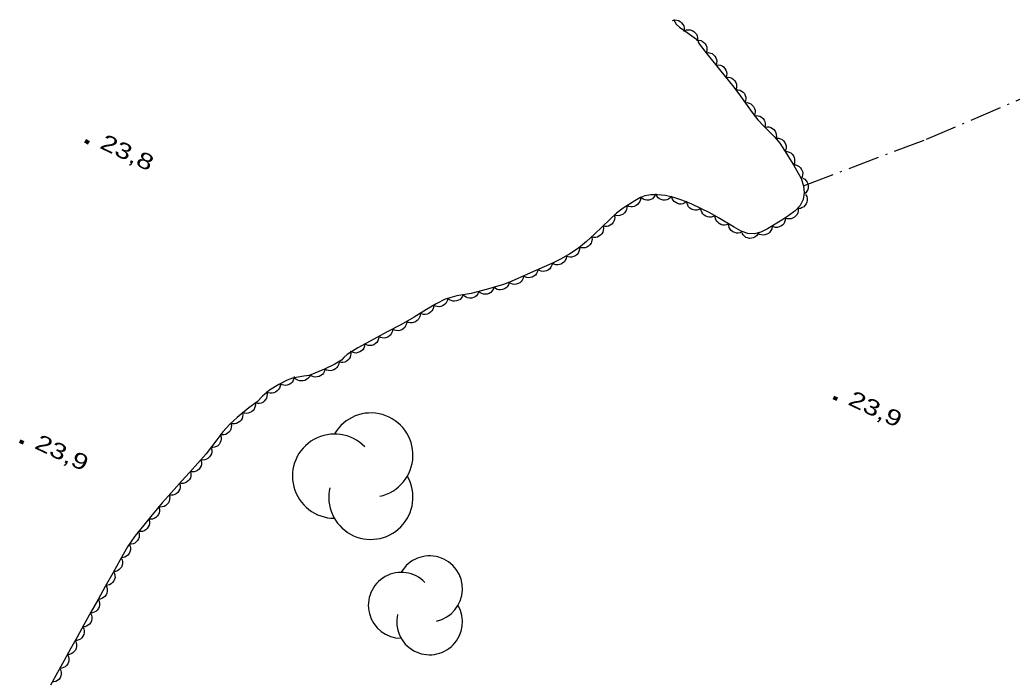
# Model space of a CAD drawing. Extents: x 356765 to 358572, y 5103174 to 5104650.
# Drawn here: x 357962.9 to 358057.1, y 5103922.9 to 5103985.5 of the extents above; entities that cross this region are included whole.
import ezdxf

# ---------------------------------------------------------------- set-up
doc = ezdxf.new("R2010")
doc.units = 0
doc.header["$LTSCALE"] = 0.6
doc.linetypes.add('DOT_DASHED', pattern=[7.7, 5, -1.2, 0.3, -1.2])
for name, color, linetype, lineweight in [('3', 7, 'Continuous', 140), ('41', 7, 'DOT_DASHED', 25), ('44', 7, 'Continuous', 25)]:
    doc.layers.add(name, color=color, linetype=linetype, lineweight=lineweight)

msp = doc.modelspace()

# ---------------------------------------------------------------- linework, layer by layer
at = {"layer": '3'}
for p, q in [((357969.1, 5103974.04), (357969.46, 5103973.87)), ((358040.09, 5103949.71), (358040.45, 5103949.54)), ((357962.91, 5103945.57), (357963.27, 5103945.4))]:
    msp.add_line(p, q, dxfattribs=at)
at = {"layer": '41'}
msp.add_lwpolyline([(358037.26, 5103969.8), (358048.93, 5103974.21), (358063.75, 5103980.54)], dxfattribs=at)
at = {"layer": '44', "linetype": 'DOT_DASHED'}
for points in [[(358024.91, 5103985.55), (358025.19, 5103985.13), (358025.48, 5103984.84), (358026, 5103984.48), (358027.11, 5103983.71), (358027.25, 5103983.58), (358027.28, 5103983.42), (358027.47, 5103983.12), (358028.12, 5103982.28), (358029.3, 5103980.83), (358030.66, 5103979.13), (358031.27, 5103978.29), (358032.38, 5103976.73), (358032.93, 5103976.05), (358033.48, 5103975.46), (358034.51, 5103974.43), (358035, 5103973.83), (358035.45, 5103973.15), (358036.32, 5103971.78), (358037.05, 5103970.48), (358037.26, 5103969.8), (358037.33, 5103969.12), (358037.22, 5103968.5), (358036.93, 5103967.93), (358036.47, 5103967.42), (358035.87, 5103966.97), (358035.2, 5103966.53), (358033.83, 5103965.71), (358033.2, 5103965.4), (358032.61, 5103965.23), (358031.99, 5103965.26), (358031.35, 5103965.49), (358030.68, 5103965.88), (358029.21, 5103966.76), (358028.37, 5103967.22), (358026.68, 5103968.05), (358025.82, 5103968.41), (358024.97, 5103968.69), (358024.16, 5103968.86), (358023.42, 5103968.94), (358022.76, 5103968.93), (358022.21, 5103968.83), (358021.73, 5103968.66), (358021.27, 5103968.38), (358020.16, 5103967.68), (358019.53, 5103967.2), (358018.87, 5103966.59), (358017.44, 5103965.19), (358016.68, 5103964.5), (358015.9, 5103963.88), (358015.09, 5103963.34), (358014.27, 5103962.87), (358013.45, 5103962.46), (358012.65, 5103962.12), (358011.06, 5103961.42), (358009.53, 5103960.7), (358008.79, 5103960.43), (358007.27, 5103959.99), (358005.74, 5103959.59), (358004.37, 5103959.34)], [(358004.37, 5103959.34), (358003.26, 5103959.03), (358002.41, 5103958.59), (358001.48, 5103958.07), (358000.32, 5103957.34), (357999.07, 5103956.61), (357997.77, 5103955.93), (357996.51, 5103955.24), (357994.97, 5103954.43), (357993.96, 5103953.8), (357993.65, 5103953.5), (357993.42, 5103953.25), (357992.78, 5103952.88), (357991.82, 5103952.4), (357990.37, 5103951.8), (357989.84, 5103951.75), (357988.78, 5103951.55), (357988.28, 5103951.36), (357987.47, 5103950.93), (357986.6, 5103950.41), (357985.94, 5103949.84), (357985.41, 5103949.3), (357984.64, 5103948.73), (357983.54, 5103947.82), (357982.83, 5103947.17), (357982.16, 5103946.46), (357981.59, 5103945.7), (357980.58, 5103944.38), (357979.81, 5103943.48), (357979.02, 5103942.59), (357978.27, 5103941.82), (357977.54, 5103940.99), (357976.42, 5103939.72), (357975.46, 5103938.57), (357974.67, 5103937.59), (357973.83, 5103936.57), (357973.13, 5103935.55), (357972.42, 5103934.33), (357971.72, 5103933.05), (357971.02, 5103931.8), (357970.33, 5103930.55), (357969.66, 5103929.34), (357968.99, 5103928.15), (357968.34, 5103926.98), (357967.73, 5103925.87), (357967.12, 5103924.76), (357966.49, 5103923.63), (357965.81, 5103922.42)]]:
    msp.add_lwpolyline(points, dxfattribs=at)
at = {"layer": '44'}
for points in [[(358024.84, 5103985.48), (358025.04, 5103985.52), (358025.25, 5103985.5), (358025.41, 5103985.46), (358025.56, 5103985.37), (358025.7, 5103985.25), (358025.81, 5103985.1), (358025.89, 5103984.95), (358025.93, 5103984.78), (358025.93, 5103984.6), (358025.9, 5103984.42)], [(358025.97, 5103984.5), (358026.16, 5103984.58), (358026.37, 5103984.59), (358026.53, 5103984.58), (358026.7, 5103984.52), (358026.86, 5103984.43), (358026.99, 5103984.3), (358027.1, 5103984.17), (358027.16, 5103984.01), (358027.2, 5103983.83), (358027.2, 5103983.65)], [(358027.1, 5103983.59), (358027.31, 5103983.61), (358027.51, 5103983.56), (358027.66, 5103983.5), (358027.8, 5103983.39), (358027.93, 5103983.26), (358028.02, 5103983.09), (358028.08, 5103982.94), (358028.09, 5103982.76), (358028.08, 5103982.58), (358028.02, 5103982.41)], [(358028.02, 5103982.4), (358028.23, 5103982.42), (358028.43, 5103982.38), (358028.58, 5103982.33), (358028.72, 5103982.22), (358028.85, 5103982.09), (358028.95, 5103981.92), (358029.01, 5103981.77), (358029.03, 5103981.6), (358029.02, 5103981.41), (358028.97, 5103981.24)], [(358028.97, 5103981.24), (358029.18, 5103981.26), (358029.38, 5103981.22), (358029.53, 5103981.16), (358029.67, 5103981.06), (358029.8, 5103980.92), (358029.89, 5103980.75), (358029.96, 5103980.6), (358029.97, 5103980.43), (358029.96, 5103980.24), (358029.91, 5103980.07)], [(358029.91, 5103980.07), (358030.11, 5103980.09), (358030.31, 5103980.05), (358030.47, 5103979.99), (358030.61, 5103979.88), (358030.74, 5103979.75), (358030.83, 5103979.58), (358030.89, 5103979.43), (358030.91, 5103979.26), (358030.9, 5103979.07), (358030.84, 5103978.9)], [(358030.84, 5103978.9), (358031.05, 5103978.9), (358031.24, 5103978.85), (358031.39, 5103978.78), (358031.53, 5103978.67), (358031.65, 5103978.53), (358031.73, 5103978.36), (358031.79, 5103978.2), (358031.79, 5103978.03), (358031.77, 5103977.84), (358031.71, 5103977.67)], [(358031.71, 5103977.67), (358031.92, 5103977.68), (358032.11, 5103977.62), (358032.26, 5103977.56), (358032.4, 5103977.45), (358032.52, 5103977.31), (358032.6, 5103977.13), (358032.66, 5103976.98), (358032.66, 5103976.8), (358032.64, 5103976.62), (358032.58, 5103976.45)], [(358032.57, 5103976.44), (358032.77, 5103976.47), (358032.97, 5103976.44), (358033.13, 5103976.4), (358033.28, 5103976.31), (358033.42, 5103976.18), (358033.52, 5103976.02), (358033.6, 5103975.88), (358033.63, 5103975.7), (358033.63, 5103975.52), (358033.59, 5103975.34)], [(358033.59, 5103975.35), (358033.8, 5103975.39), (358034, 5103975.37), (358034.16, 5103975.33), (358034.31, 5103975.24), (358034.45, 5103975.12), (358034.57, 5103974.96), (358034.64, 5103974.82), (358034.68, 5103974.65), (358034.69, 5103974.46), (358034.65, 5103974.29)], [(358034.68, 5103974.31), (358034.89, 5103974.3), (358035.09, 5103974.24), (358035.24, 5103974.17), (358035.37, 5103974.06), (358035.48, 5103973.91), (358035.56, 5103973.74), (358035.61, 5103973.58), (358035.61, 5103973.41), (358035.58, 5103973.22), (358035.51, 5103973.06)], [(358035.51, 5103973.05), (358035.72, 5103973.05), (358035.91, 5103972.98), (358036.06, 5103972.91), (358036.19, 5103972.79), (358036.3, 5103972.64), (358036.38, 5103972.47), (358036.42, 5103972.31), (358036.42, 5103972.14), (358036.39, 5103971.95), (358036.31, 5103971.79)], [(358036.32, 5103971.79), (358036.52, 5103971.77), (358036.71, 5103971.7), (358036.86, 5103971.62), (358036.98, 5103971.49), (358037.08, 5103971.34), (358037.15, 5103971.16), (358037.19, 5103971), (358037.17, 5103970.82), (358037.13, 5103970.64), (358037.05, 5103970.48)], [(358037.19, 5103970.51), (358037.37, 5103970.41), (358037.51, 5103970.27), (358037.61, 5103970.13), (358037.68, 5103969.97), (358037.71, 5103969.79), (358037.7, 5103969.6), (358037.67, 5103969.44), (358037.59, 5103969.28), (358037.48, 5103969.13), (358037.34, 5103969.02)], [(358021.79, 5103968.71), (358021.78, 5103968.5), (358021.72, 5103968.31), (358021.64, 5103968.16), (358021.52, 5103968.03), (358021.38, 5103967.92), (358021.2, 5103967.84), (358021.04, 5103967.8), (358020.87, 5103967.8), (358020.68, 5103967.83), (358020.52, 5103967.91)], [(358023.26, 5103969.02), (358023.17, 5103968.83), (358023.04, 5103968.68), (358022.92, 5103968.57), (358022.76, 5103968.49), (358022.58, 5103968.44), (358022.39, 5103968.44), (358022.23, 5103968.45), (358022.06, 5103968.52), (358021.91, 5103968.62), (358021.78, 5103968.75)], [(358024.76, 5103968.8), (358024.62, 5103968.64), (358024.45, 5103968.53), (358024.3, 5103968.46), (358024.13, 5103968.43), (358023.94, 5103968.43), (358023.76, 5103968.48), (358023.61, 5103968.55), (358023.47, 5103968.66), (358023.35, 5103968.8), (358023.27, 5103968.96)], [(358026.18, 5103968.29), (358026.01, 5103968.16), (358025.82, 5103968.09), (358025.66, 5103968.05), (358025.49, 5103968.06), (358025.31, 5103968.11), (358025.14, 5103968.2), (358025, 5103968.29), (358024.89, 5103968.43), (358024.8, 5103968.59), (358024.76, 5103968.76)], [(358037.46, 5103968.97), (358037.56, 5103968.79), (358037.6, 5103968.59), (358037.61, 5103968.42), (358037.58, 5103968.25), (358037.51, 5103968.08), (358037.39, 5103967.93), (358037.28, 5103967.81), (358037.13, 5103967.72), (358036.96, 5103967.65), (358036.78, 5103967.63)], [(358020.5, 5103967.94), (358020.51, 5103967.73), (358020.46, 5103967.53), (358020.4, 5103967.38), (358020.29, 5103967.24), (358020.16, 5103967.11), (358019.99, 5103967.03), (358019.84, 5103966.97), (358019.66, 5103966.95), (358019.48, 5103966.97), (358019.3, 5103967.03)], [(358027.53, 5103967.63), (358027.35, 5103967.53), (358027.15, 5103967.48), (358026.99, 5103967.47), (358026.81, 5103967.5), (358026.64, 5103967.57), (358026.49, 5103967.68), (358026.36, 5103967.79), (358026.27, 5103967.94), (358026.21, 5103968.12), (358026.18, 5103968.29)], [(358028.88, 5103966.97), (358028.69, 5103966.87), (358028.5, 5103966.82), (358028.33, 5103966.81), (358028.16, 5103966.84), (358027.99, 5103966.91), (358027.83, 5103967.02), (358027.71, 5103967.13), (358027.62, 5103967.28), (358027.55, 5103967.45), (358027.53, 5103967.63)], [(358036.75, 5103967.63), (358036.76, 5103967.42), (358036.71, 5103967.23), (358036.65, 5103967.07), (358036.54, 5103966.93), (358036.4, 5103966.81), (358036.23, 5103966.72), (358036.08, 5103966.66), (358035.91, 5103966.65), (358035.72, 5103966.67), (358035.55, 5103966.73)], [(358019.31, 5103967.02), (358019.35, 5103966.82), (358019.32, 5103966.61), (358019.28, 5103966.45), (358019.19, 5103966.3), (358019.07, 5103966.16), (358018.92, 5103966.05), (358018.77, 5103965.97), (358018.6, 5103965.94), (358018.41, 5103965.94), (358018.24, 5103965.97)], [(358030.16, 5103966.19), (358029.97, 5103966.1), (358029.77, 5103966.07), (358029.6, 5103966.07), (358029.43, 5103966.12), (358029.27, 5103966.2), (358029.12, 5103966.33), (358029.01, 5103966.45), (358028.93, 5103966.6), (358028.88, 5103966.78), (358028.87, 5103966.96)], [(358035.55, 5103966.74), (358035.53, 5103966.53), (358035.47, 5103966.34), (358035.39, 5103966.19), (358035.27, 5103966.07), (358035.12, 5103965.96), (358034.94, 5103965.89), (358034.78, 5103965.85), (358034.6, 5103965.85), (358034.42, 5103965.89), (358034.26, 5103965.97)], [(358018.24, 5103965.97), (358018.28, 5103965.77), (358018.25, 5103965.56), (358018.21, 5103965.4), (358018.12, 5103965.25), (358018, 5103965.11), (358017.84, 5103965), (358017.7, 5103964.92), (358017.53, 5103964.89), (358017.34, 5103964.89), (358017.17, 5103964.92)], [(358031.45, 5103965.43), (358031.26, 5103965.34), (358031.06, 5103965.31), (358030.9, 5103965.31), (358030.73, 5103965.35), (358030.56, 5103965.43), (358030.41, 5103965.55), (358030.3, 5103965.67), (358030.22, 5103965.83), (358030.17, 5103966.01), (358030.16, 5103966.19)], [(358034.28, 5103965.93), (358034.25, 5103965.72), (358034.17, 5103965.54), (358034.08, 5103965.4), (358033.94, 5103965.28), (358033.79, 5103965.19), (358033.6, 5103965.13), (358033.44, 5103965.1), (358033.27, 5103965.13), (358033.09, 5103965.18), (358032.93, 5103965.27)], [(358017.18, 5103964.9), (358017.2, 5103964.69), (358017.16, 5103964.49), (358017.1, 5103964.34), (358016.99, 5103964.2), (358016.86, 5103964.07), (358016.69, 5103963.98), (358016.54, 5103963.91), (358016.37, 5103963.9), (358016.18, 5103963.91), (358016.01, 5103963.97)], [(358032.93, 5103965.21), (358032.8, 5103965.05), (358032.64, 5103964.93), (358032.49, 5103964.85), (358032.32, 5103964.81), (358032.14, 5103964.8), (358031.95, 5103964.85), (358031.79, 5103964.9), (358031.65, 5103965), (358031.52, 5103965.13), (358031.43, 5103965.29)], [(358016.02, 5103963.96), (358016.01, 5103963.75), (358015.95, 5103963.55), (358015.88, 5103963.4), (358015.77, 5103963.27), (358015.62, 5103963.16), (358015.45, 5103963.08), (358015.29, 5103963.03), (358015.12, 5103963.03), (358014.93, 5103963.06), (358014.77, 5103963.13)], [(358014.77, 5103963.12), (358014.74, 5103962.91), (358014.66, 5103962.73), (358014.57, 5103962.59), (358014.44, 5103962.47), (358014.28, 5103962.37), (358014.1, 5103962.32), (358013.94, 5103962.29), (358013.76, 5103962.31), (358013.58, 5103962.36), (358013.43, 5103962.45)], [(358013.43, 5103962.45), (358013.39, 5103962.25), (358013.29, 5103962.07), (358013.2, 5103961.93), (358013.06, 5103961.82), (358012.89, 5103961.74), (358012.71, 5103961.69), (358012.55, 5103961.67), (358012.37, 5103961.7), (358012.2, 5103961.77), (358012.05, 5103961.86)], [(358010.68, 5103961.24), (358010.65, 5103961.04), (358010.56, 5103960.85), (358010.47, 5103960.71), (358010.34, 5103960.6), (358010.18, 5103960.51), (358009.99, 5103960.46), (358009.83, 5103960.43), (358009.66, 5103960.46), (358009.48, 5103960.51), (358009.32, 5103960.6)], [(358012.05, 5103961.86), (358012.01, 5103961.65), (358011.92, 5103961.47), (358011.83, 5103961.33), (358011.69, 5103961.22), (358011.53, 5103961.14), (358011.34, 5103961.09), (358011.18, 5103961.07), (358011, 5103961.1), (358010.83, 5103961.16), (358010.68, 5103961.25)], [(358007.89, 5103960.15), (358007.82, 5103959.96), (358007.7, 5103959.79), (358007.59, 5103959.67), (358007.43, 5103959.59), (358007.26, 5103959.52), (358007.07, 5103959.51), (358006.91, 5103959.51), (358006.74, 5103959.57), (358006.58, 5103959.65), (358006.44, 5103959.77)], [(358009.33, 5103960.59), (358009.26, 5103960.39), (358009.15, 5103960.22), (358009.04, 5103960.1), (358008.89, 5103960.01), (358008.71, 5103959.94), (358008.52, 5103959.92), (358008.36, 5103959.92), (358008.19, 5103959.97), (358008.03, 5103960.05), (358007.89, 5103960.17)], [(358003.5, 5103959.15), (358003.47, 5103958.95), (358003.39, 5103958.76), (358003.31, 5103958.62), (358003.18, 5103958.5), (358003.02, 5103958.4), (358002.84, 5103958.34), (358002.68, 5103958.31), (358002.5, 5103958.33), (358002.33, 5103958.38), (358002.17, 5103958.46)], [(358004.96, 5103959.51), (358004.9, 5103959.31), (358004.78, 5103959.14), (358004.67, 5103959.02), (358004.52, 5103958.93), (358004.34, 5103958.87), (358004.15, 5103958.85), (358003.99, 5103958.85), (358003.82, 5103958.9), (358003.66, 5103958.99), (358003.52, 5103959.1)], [(358006.45, 5103959.72), (358006.37, 5103959.53), (358006.24, 5103959.37), (358006.11, 5103959.26), (358005.95, 5103959.19), (358005.78, 5103959.14), (358005.58, 5103959.14), (358005.42, 5103959.15), (358005.26, 5103959.22), (358005.1, 5103959.32), (358004.98, 5103959.45)], [(358002.17, 5103958.46), (358002.15, 5103958.25), (358002.08, 5103958.06), (358002, 5103957.92), (358001.87, 5103957.79), (358001.72, 5103957.69), (358001.54, 5103957.63), (358001.38, 5103957.59), (358001.2, 5103957.6), (358001.02, 5103957.64), (358000.86, 5103957.72)], [(358000.89, 5103957.67), (358000.88, 5103957.47), (358000.81, 5103957.28), (358000.73, 5103957.13), (358000.6, 5103957.01), (358000.45, 5103956.9), (358000.27, 5103956.83), (358000.12, 5103956.79), (357999.94, 5103956.8), (357999.76, 5103956.84), (357999.6, 5103956.92)], [(357999.61, 5103956.89), (357999.59, 5103956.69), (357999.51, 5103956.5), (357999.42, 5103956.36), (357999.29, 5103956.24), (357999.14, 5103956.14), (357998.95, 5103956.08), (357998.79, 5103956.05), (357998.62, 5103956.06), (357998.44, 5103956.11), (357998.28, 5103956.2)], [(357996.96, 5103955.48), (357996.94, 5103955.27), (357996.86, 5103955.08), (357996.78, 5103954.94), (357996.65, 5103954.82), (357996.49, 5103954.72), (357996.31, 5103954.66), (357996.15, 5103954.63), (357995.97, 5103954.65), (357995.8, 5103954.7), (357995.64, 5103954.78)], [(357998.28, 5103956.21), (357998.26, 5103956), (357998.18, 5103955.81), (357998.1, 5103955.67), (357997.97, 5103955.55), (357997.82, 5103955.44), (357997.63, 5103955.38), (357997.48, 5103955.34), (357997.3, 5103955.36), (357997.12, 5103955.4), (357996.96, 5103955.49)], [(357995.64, 5103954.78), (357995.61, 5103954.57), (357995.53, 5103954.39), (357995.45, 5103954.24), (357995.32, 5103954.13), (357995.16, 5103954.03), (357994.98, 5103953.97), (357994.82, 5103953.93), (357994.65, 5103953.95), (357994.47, 5103954), (357994.31, 5103954.08)], [(357994.28, 5103954.11), (357994.32, 5103953.9), (357994.29, 5103953.7), (357994.25, 5103953.54), (357994.16, 5103953.39), (357994.04, 5103953.25), (357993.88, 5103953.14), (357993.74, 5103953.07), (357993.56, 5103953.03), (357993.38, 5103953.03), (357993.2, 5103953.07)], [(357993.19, 5103953.08), (357993.16, 5103952.88), (357993.08, 5103952.69), (357992.99, 5103952.55), (357992.86, 5103952.43), (357992.7, 5103952.34), (357992.51, 5103952.28), (357992.35, 5103952.25), (357992.18, 5103952.27), (357992, 5103952.32), (357991.84, 5103952.41)], [(357988.94, 5103951.71), (357988.91, 5103951.5), (357988.83, 5103951.31), (357988.75, 5103951.17), (357988.62, 5103951.05), (357988.47, 5103950.95), (357988.28, 5103950.89), (357988.12, 5103950.86), (357987.95, 5103950.87), (357987.77, 5103950.92), (357987.61, 5103951)], [(357990.46, 5103951.87), (357990.38, 5103951.67), (357990.24, 5103951.52), (357990.12, 5103951.41), (357989.96, 5103951.33), (357989.78, 5103951.28), (357989.59, 5103951.28), (357989.43, 5103951.29), (357989.27, 5103951.36), (357989.11, 5103951.46), (357988.98, 5103951.59)], [(357991.85, 5103952.41), (357991.8, 5103952.21), (357991.71, 5103952.03), (357991.61, 5103951.89), (357991.47, 5103951.79), (357991.31, 5103951.7), (357991.12, 5103951.66), (357990.96, 5103951.64), (357990.78, 5103951.67), (357990.61, 5103951.74), (357990.46, 5103951.84)], [(357987.61, 5103951.01), (357987.6, 5103950.8), (357987.53, 5103950.61), (357987.45, 5103950.47), (357987.33, 5103950.34), (357987.18, 5103950.23), (357987, 5103950.16), (357986.84, 5103950.12), (357986.66, 5103950.13), (357986.48, 5103950.17), (357986.32, 5103950.24)], [(357986.32, 5103950.23), (357986.36, 5103950.02), (357986.34, 5103949.82), (357986.31, 5103949.66), (357986.22, 5103949.51), (357986.1, 5103949.37), (357985.95, 5103949.25), (357985.81, 5103949.17), (357985.63, 5103949.14), (357985.45, 5103949.13), (357985.27, 5103949.16)], [(357985.25, 5103949.18), (357985.26, 5103948.97), (357985.21, 5103948.78), (357985.15, 5103948.62), (357985.04, 5103948.49), (357984.9, 5103948.36), (357984.73, 5103948.28), (357984.58, 5103948.22), (357984.4, 5103948.21), (357984.22, 5103948.23), (357984.05, 5103948.29)], [(357984.05, 5103948.28), (357984.08, 5103948.08), (357984.05, 5103947.88), (357984, 5103947.72), (357983.91, 5103947.57), (357983.78, 5103947.43), (357983.62, 5103947.33), (357983.48, 5103947.26), (357983.3, 5103947.23), (357983.12, 5103947.23), (357982.94, 5103947.27)], [(357982.93, 5103947.28), (357982.98, 5103947.08), (357982.96, 5103946.87), (357982.93, 5103946.71), (357982.85, 5103946.56), (357982.73, 5103946.41), (357982.58, 5103946.3), (357982.44, 5103946.21), (357982.27, 5103946.17), (357982.08, 5103946.16), (357981.9, 5103946.19)], [(357981.94, 5103946.16), (357982.01, 5103945.96), (357982.01, 5103945.76), (357981.99, 5103945.59), (357981.93, 5103945.43), (357981.83, 5103945.27), (357981.69, 5103945.14), (357981.56, 5103945.05), (357981.39, 5103944.99), (357981.21, 5103944.96), (357981.03, 5103944.97)], [(357981.06, 5103944.94), (357981.12, 5103944.74), (357981.11, 5103944.54), (357981.08, 5103944.37), (357981.01, 5103944.22), (357980.9, 5103944.07), (357980.75, 5103943.94), (357980.62, 5103943.85), (357980.45, 5103943.8), (357980.26, 5103943.78), (357980.09, 5103943.8)], [(357980.09, 5103943.8), (357980.14, 5103943.59), (357980.13, 5103943.39), (357980.1, 5103943.23), (357980.02, 5103943.07), (357979.91, 5103942.92), (357979.77, 5103942.8), (357979.63, 5103942.71), (357979.46, 5103942.67), (357979.27, 5103942.65), (357979.1, 5103942.67)], [(357979.1, 5103942.67), (357979.14, 5103942.47), (357979.12, 5103942.26), (357979.09, 5103942.1), (357979, 5103941.95), (357978.88, 5103941.81), (357978.73, 5103941.69), (357978.59, 5103941.61), (357978.41, 5103941.57), (357978.23, 5103941.56), (357978.05, 5103941.6)], [(357978.06, 5103941.59), (357978.12, 5103941.38), (357978.11, 5103941.18), (357978.08, 5103941.02), (357978, 5103940.86), (357977.89, 5103940.71), (357977.74, 5103940.59), (357977.61, 5103940.5), (357977.44, 5103940.46), (357977.25, 5103940.44), (357977.07, 5103940.46)], [(357977.07, 5103940.46), (357977.13, 5103940.26), (357977.12, 5103940.05), (357977.09, 5103939.89), (357977.01, 5103939.73), (357976.9, 5103939.59), (357976.75, 5103939.47), (357976.61, 5103939.38), (357976.44, 5103939.33), (357976.26, 5103939.31), (357976.08, 5103939.34)], [(357976.09, 5103939.33), (357976.15, 5103939.13), (357976.15, 5103938.92), (357976.12, 5103938.76), (357976.05, 5103938.6), (357975.94, 5103938.45), (357975.8, 5103938.32), (357975.66, 5103938.23), (357975.49, 5103938.18), (357975.31, 5103938.16), (357975.13, 5103938.17)], [(357975.14, 5103938.16), (357975.2, 5103937.96), (357975.2, 5103937.76), (357975.18, 5103937.6), (357975.1, 5103937.44), (357975, 5103937.28), (357974.85, 5103937.16), (357974.72, 5103937.07), (357974.55, 5103937.01), (357974.37, 5103936.99), (357974.19, 5103937.01)], [(357974.15, 5103937.04), (357974.23, 5103936.84), (357974.24, 5103936.64), (357974.23, 5103936.47), (357974.17, 5103936.31), (357974.08, 5103936.15), (357973.95, 5103936.01), (357973.82, 5103935.91), (357973.66, 5103935.84), (357973.48, 5103935.8), (357973.3, 5103935.8)], [(357973.28, 5103935.81), (357973.37, 5103935.62), (357973.4, 5103935.42), (357973.41, 5103935.26), (357973.36, 5103935.09), (357973.28, 5103934.92), (357973.16, 5103934.77), (357973.04, 5103934.66), (357972.88, 5103934.58), (357972.71, 5103934.53), (357972.53, 5103934.51)], [(357972.52, 5103934.52), (357972.62, 5103934.33), (357972.65, 5103934.13), (357972.66, 5103933.97), (357972.62, 5103933.8), (357972.55, 5103933.63), (357972.43, 5103933.48), (357972.31, 5103933.36), (357972.16, 5103933.28), (357971.98, 5103933.22), (357971.8, 5103933.2)], [(357971.8, 5103933.2), (357971.9, 5103933.01), (357971.93, 5103932.81), (357971.94, 5103932.65), (357971.89, 5103932.48), (357971.82, 5103932.31), (357971.7, 5103932.16), (357971.58, 5103932.05), (357971.43, 5103931.96), (357971.25, 5103931.91), (357971.07, 5103931.89)], [(357971.07, 5103931.89), (357971.17, 5103931.71), (357971.2, 5103931.51), (357971.21, 5103931.34), (357971.17, 5103931.17), (357971.09, 5103931), (357970.97, 5103930.85), (357970.86, 5103930.74), (357970.7, 5103930.65), (357970.53, 5103930.6), (357970.35, 5103930.58)], [(357970.35, 5103930.58), (357970.44, 5103930.39), (357970.48, 5103930.19), (357970.48, 5103930.03), (357970.44, 5103929.86), (357970.36, 5103929.69), (357970.25, 5103929.54), (357970.13, 5103929.42), (357969.97, 5103929.34), (357969.8, 5103929.28), (357969.62, 5103929.27)], [(357969.62, 5103929.27), (357969.71, 5103929.08), (357969.75, 5103928.88), (357969.75, 5103928.71), (357969.71, 5103928.54), (357969.63, 5103928.38), (357969.51, 5103928.23), (357969.4, 5103928.11), (357969.24, 5103928.03), (357969.06, 5103927.97), (357968.88, 5103927.96)], [(357968.88, 5103927.96), (357968.98, 5103927.77), (357969.01, 5103927.57), (357969.02, 5103927.41), (357968.98, 5103927.24), (357968.9, 5103927.07), (357968.78, 5103926.92), (357968.67, 5103926.8), (357968.51, 5103926.72), (357968.33, 5103926.66), (357968.16, 5103926.65)], [(357968.16, 5103926.65), (357968.25, 5103926.46), (357968.29, 5103926.26), (357968.3, 5103926.1), (357968.25, 5103925.93), (357968.18, 5103925.76), (357968.06, 5103925.61), (357967.95, 5103925.49), (357967.79, 5103925.41), (357967.61, 5103925.35), (357967.43, 5103925.33)], [(357967.44, 5103925.33), (357967.53, 5103925.14), (357967.57, 5103924.94), (357967.57, 5103924.78), (357967.53, 5103924.61), (357967.45, 5103924.44), (357967.33, 5103924.29), (357967.22, 5103924.17), (357967.06, 5103924.09), (357966.89, 5103924.04), (357966.71, 5103924.02)], [(357966.71, 5103924.02), (357966.8, 5103923.83), (357966.84, 5103923.63), (357966.84, 5103923.47), (357966.8, 5103923.3), (357966.72, 5103923.13), (357966.6, 5103922.98), (357966.49, 5103922.86), (357966.33, 5103922.78), (357966.15, 5103922.73), (357965.97, 5103922.71)]]:
    msp.add_lwpolyline(points, dxfattribs=at)
for centre, radius, start, end in [((357996.2098, 5103944.2498), 3.998, 282.26917, 149.72626), ((357992.7716, 5103942.2508), 3.998, 44.11537, 269.80396), ((357996.2098, 5103940.2518), 3.998, 166.93686, 29.62122), ((358001.7852, 5103931.5635), 3.125, 282.26917, 149.72626), ((357999.0977, 5103930.001), 3.125, 44.11537, 269.80396), ((358001.7852, 5103928.4384), 3.125, 166.93686, 29.62122)]:
    msp.add_arc(centre, radius, start, end, dxfattribs=at)

# ---------------------------------------------------------------- texts
at = {"layer": '3', "width": 1.35}
for s, p in [('23,8   ', (357970.4, 5103973.41)), ('23,9   ', (358041.39, 5103949.08)), ('23,9   ', (357964.21, 5103944.94))]:
    msp.add_text(s, height=1.5, rotation=334.619, dxfattribs=at).set_placement(p)

doc.saveas('drawing.dxf')
